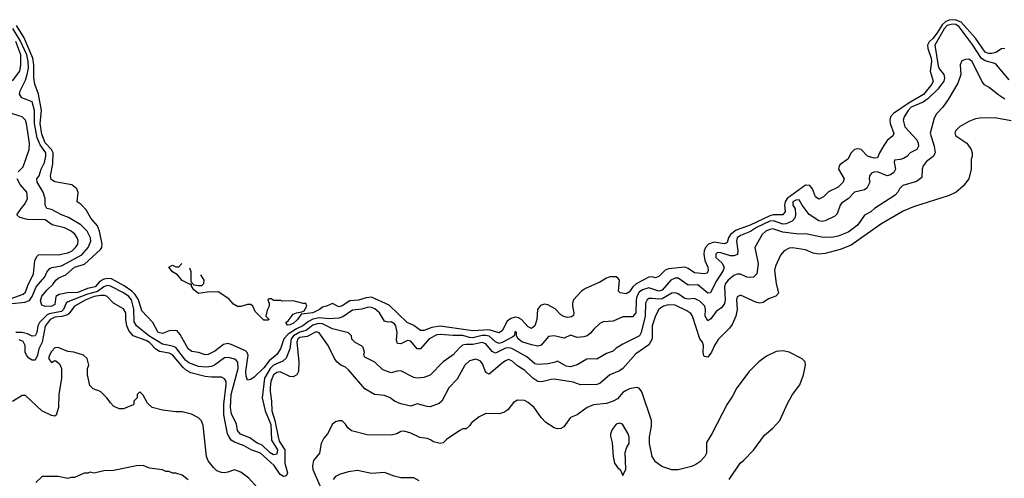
# Model space of a CAD drawing. Header units: inches. Extents: x 2348352 to 2479776, y 460422 to 613655.
# Tile 313 of 590: x 2392474 to 2398507, y 582857 to 585666. Entities that reach past the tile are written whole.
import ezdxf

# ---------------------------------------------------------------- set-up
doc = ezdxf.new("R2010")
doc.units = ezdxf.units.IN
doc.header["$MEASUREMENT"] = 0
doc.layers.add('C3598', color=7, linetype='Continuous')

msp = doc.modelspace()

# ---------------------------------------------------------------- linework, layer by layer
at = {"layer": 'C3598', "color": 4}
for points, elevation in [([(2398510, 585489.4), (2398490, 585487), (2398454.5, 585465.5), (2398430, 585458.7), (2398410, 585458.7), (2398390, 585466.2), (2398330, 585552.1), (2398242.4, 585650), (2398205.5, 585665.5), (2398170, 585662.8), (2398150, 585654.1), (2398126.9, 585633.1), (2398095.9, 585584.1), (2398070, 585550.7), (2398047.5, 585530), (2398036.8, 585510), (2398038.5, 585490), (2398059, 585430), (2398061, 585410), (2398054, 585350), (2398071.7, 585290), (2398063.1, 585270), (2398012.5, 585207.5), (2397923.6, 585156.4), (2397828.2, 585090), (2397810.4, 585070), (2397806, 585050), (2397808.9, 585030), (2397830.5, 584969.5), (2397825.2, 584954.8), (2397790, 584925.2), (2397770, 584896), (2397742, 584850), (2397730, 584819.3), (2397710, 584817.6), (2397670, 584829.6), (2397630, 584869.5), (2397610, 584874.7), (2397590, 584869.6), (2397568.9, 584850), (2397547.7, 584812.3), (2397501.8, 584778.2), (2397494.9, 584770), (2397492.4, 584750), (2397525.5, 584690), (2397519.1, 584670), (2397490, 584639.5), (2397430, 584612), (2397400.4, 584579.6), (2397370, 584566.6), (2397350, 584581.2), (2397331.6, 584630), (2397316, 584650), (2397290, 584653), (2397177.8, 584570), (2397165, 584550), (2397161.2, 584530), (2397164.4, 584490), (2397150.7, 584470), (2397091, 584471), (2397070, 584464.6), (2396950, 584407.1), (2396864, 584376), (2396828.7, 584350), (2396817.4, 584330), (2396810, 584301.2), (2396803.8, 584296.2), (2396790, 584291.8), (2396730, 584302.7), (2396694.9, 584290), (2396677, 584270), (2396668.7, 584250), (2396667, 584230), (2396673.4, 584190), (2396690.5, 584149.5), (2396693, 584130), (2396686, 584114), (2396670, 584109.3), (2396610, 584116), (2396570, 584142), (2396550, 584149.6), (2396450, 584139.7), (2396429.1, 584130.9), (2396390, 584092), (2396370, 584085.1), (2396350, 584089.6), (2396330, 584088), (2396252, 584048), (2396230.3, 584030), (2396210, 583999.3), (2396190, 583986.6), (2396152.9, 583992.9), (2396142.7, 584002.7), (2396149.5, 584069.5), (2396141.2, 584081.2), (2396129.6, 584089.6), (2396090, 584089.6), (2396070, 584082.4), (2396030, 584057.4), (2395940.2, 584019.8), (2395916.5, 584003.5), (2395868.5, 583950), (2395862, 583930), (2395862, 583910), (2395870.6, 583869.4), (2395867.1, 583852.9), (2395855.2, 583844.8), (2395830, 583842), (2395807.7, 583847.7), (2395790, 583858), (2395754.5, 583894.5), (2395710, 583918.7), (2395690, 583923), (2395664.8, 583915.2), (2395646.7, 583890), (2395643.7, 583830), (2395630.3, 583789.7), (2395610, 583775.1), (2395590, 583784.5), (2395549.8, 583829.8), (2395530, 583840.5), (2395510, 583842.6), (2395483.9, 583836.1), (2395461.8, 583818.2), (2395430, 583759.3), (2395410, 583747.3), (2395350, 583766.4), (2395250, 583760.5), (2395050, 583788.4), (2394999, 583781), (2394950, 583762), (2394930, 583760.9), (2394890, 583792.7), (2394849.2, 583810), (2394738, 583918), (2394630, 583965.1), (2394597.1, 583962.9), (2394550, 583947.6), (2394496.7, 583943.3), (2394450, 583912.7), (2394430, 583907), (2394390, 583928), (2394354, 583910), (2394330, 583905.2), (2394311, 583890), (2394270.8, 583870), (2394198, 583862), (2394176.3, 583830), (2394150, 583805.6), (2394130, 583796), (2394115.3, 583795.3), (2394104, 583810), (2394118.7, 583821.3), (2394150, 583861), (2394169.4, 583870.6), (2394204, 583876), (2394217.2, 583882.8), (2394234, 583910), (2394228, 583928), (2394212, 583928), (2394150, 583944), (2394082, 583942), (2394074, 583946), (2394030, 583946), (2394016.4, 583956.4), (2394003.6, 583956.4), (2393994, 583950), (2394002, 583930), (2394002, 583910), (2393990, 583886), (2393982, 583850), (2394002, 583830), (2393995.3, 583824.7), (2393970, 583825.2), (2393918, 583878), (2393902, 583910), (2393890, 583922), (2393870, 583922), (2393830, 583909), (2393809.3, 583909.3), (2393783.7, 583923.7), (2393756, 583956), (2393690, 583999.3), (2393622.8, 583997.2), (2393570, 583988.7), (2393542, 584010), (2393526, 584034), (2393526, 584046), (2393514, 584046), (2393470, 584068.7), (2393442, 584102), (2393410, 584122), (2393388.7, 584150), (2393410, 584162), (2393430, 584152), (2393450, 584152), (2393468, 584171.8)], 84), ([(2392410, 583925.4), (2392505.2, 583934.8), (2392533.4, 583946.6), (2392550.6, 583969.4), (2392575.1, 584030), (2392627.6, 584090), (2392641, 584119), (2392658.6, 584141.4), (2392671.9, 584148.1), (2392730, 584157.6), (2392854.8, 584225.2), (2392894.7, 584270), (2392909.6, 584310), (2392907.6, 584330), (2392887.3, 584370), (2392849.7, 584409.7), (2392774.3, 584454.3), (2392730, 584469.6), (2392670, 584503), (2392641.2, 584510), (2392629.5, 584529.5), (2392629.4, 584570), (2392618, 584610), (2392581.2, 584670), (2392579, 584690), (2392594, 584710), (2392606, 584750), (2392626.6, 584790), (2392635.1, 584830), (2392633.5, 584850), (2392599.1, 584899.1), (2392581.7, 584941.7), (2392564.6, 585030), (2392565.1, 585110), (2392550, 585162.7), (2392486.8, 585186.8), (2392474, 585210), (2392477.2, 585230), (2392510, 585294.8), (2392522.5, 585337.5), (2392527.8, 585370), (2392526.3, 585410), (2392517.4, 585450), (2392477.8, 585537.8), (2392432.5, 585612.5)], 92), ([(2398537.4, 585297.4), (2398459.3, 585390), (2398450, 585397), (2398390, 585412.8), (2398367.4, 585427.4), (2398310, 585516.2), (2398230, 585622.3), (2398210, 585635.7), (2398190, 585639.1), (2398156.5, 585630), (2398138.5, 585610), (2398081.1, 585510), (2398103, 585383), (2398110, 585362.8), (2398136.3, 585330), (2398140.5, 585310), (2398136.4, 585290), (2398100.9, 585239.1), (2398039.8, 585180.2), (2398010, 585161.1), (2397936.4, 585130), (2397917.6, 585110), (2397893.4, 585070), (2397887.3, 585050), (2397898.8, 585010), (2397970.5, 584930), (2397979.1, 584910), (2397980.7, 584890), (2397970.8, 584870), (2397930.7, 584849.3), (2397910, 584828), (2397890, 584815.3), (2397868.4, 584808.4), (2397834, 584806), (2397832, 584790), (2397841, 584750), (2397830.8, 584730), (2397810, 584716), (2397789.4, 584709.4), (2397730, 584734.5), (2397707.7, 584732.3), (2397694.4, 584725.6), (2397681, 584710), (2397678.8, 584690), (2397682.8, 584670), (2397665.5, 584634.5), (2397650, 584623.7), (2397590, 584609), (2397550, 584569), (2397510, 584541.2), (2397500.7, 584530), (2397483, 584477), (2397470, 584461.2), (2397410, 584434), (2397390, 584429), (2397370, 584433.2), (2397312.5, 584472.5), (2397269.2, 584529.2), (2397250, 584562), (2397230, 584559.3), (2397211.3, 584550), (2397211.3, 584530), (2397226.4, 584506.4), (2397228.7, 584470), (2397224.4, 584450), (2397207.8, 584432.2), (2397170, 584415.1), (2397150, 584413.3), (2397092.9, 584432.9), (2397070, 584430.7), (2396990, 584392.7), (2396952.2, 584367.8), (2396890, 584344.7), (2396870.4, 584330), (2396866.3, 584310), (2396875.5, 584250), (2396872.8, 584227.2), (2396850, 584219.5), (2396830, 584219.6), (2396770, 584238.4), (2396750, 584239.3), (2396740.7, 584230), (2396740.7, 584210), (2396776.4, 584176.4), (2396790.5, 584150), (2396785.5, 584130), (2396740.7, 584059.3), (2396707.9, 583992.1), (2396690, 583989.6), (2396630, 584041.3), (2396570, 584039.6), (2396510, 584082), (2396490, 584082.9), (2396464.9, 584070), (2396410, 584008.3), (2396390, 584003.1), (2396330, 584023), (2396290, 584011.2), (2396270, 583997.6), (2396255.6, 583970), (2396251.6, 583950), (2396250.4, 583870), (2396230, 583846.6), (2396170, 583846), (2396110, 583819), (2396050, 583814), (2396030, 583804), (2395991.3, 583770), (2395970, 583744), (2395950.5, 583729.5), (2395930, 583722.7), (2395890, 583719), (2395850, 583733.2), (2395810, 583715.3), (2395750, 583729), (2395715.3, 583724.7), (2395670, 583672.7), (2395650, 583666.6), (2395610, 583673.6), (2395551.8, 583691.8), (2395528.7, 583710), (2395518, 583730), (2395518, 583750), (2395510, 583758), (2395504.7, 583730), (2395496.8, 583723.2), (2395430, 583687.7), (2395410, 583682.7), (2395390, 583692.6), (2395350, 583726.8), (2395330, 583731.4), (2395308.8, 583731.2), (2395250, 583718), (2395230, 583718.4), (2395190, 583730.7), (2395130.8, 583730.8), (2395050, 583738.3), (2395030, 583735.4), (2394983, 583710), (2394930, 583649.2), (2394910, 583649.2), (2394870, 583697), (2394850, 583700.7), (2394810, 583681.2), (2394790, 583682), (2394783.2, 583703.2), (2394786.6, 583750), (2394778.4, 583790), (2394770, 583802.7), (2394750, 583814), (2394732.7, 583812.7), (2394710, 583819), (2394679.3, 583870), (2394650, 583894.3), (2394630, 583902.6), (2394610, 583904.4), (2394570, 583893.3), (2394513.1, 583886.9), (2394454.5, 583845.5), (2394430, 583837.4), (2394370, 583834), (2394310, 583839.8), (2394269.5, 583830.5), (2394243.3, 583816.8), (2394210.1, 583789.9), (2394170, 583772.4), (2394119.8, 583740.2), (2394092.7, 583710), (2394073.1, 583650), (2394050, 583615.6), (2394003.6, 583576.4), (2393970, 583534), (2393910, 583475.3), (2393890, 583462), (2393870, 583458), (2393862, 583482), (2393859.6, 583510), (2393874, 583610), (2393868, 583628), (2393858.3, 583638.3), (2393770, 583676.9), (2393750, 583681.3), (2393723.8, 583676.2), (2393670, 583634.5), (2393630, 583614), (2393610, 583612), (2393570, 583626.6), (2393530, 583632.7), (2393506.6, 583650), (2393457.6, 583737.6), (2393438.9, 583758.9), (2393430, 583762.7), (2393390, 583759.5), (2393350, 583744.2), (2393322.7, 583750), (2393289.6, 583810), (2393222.9, 583882.9), (2393202.7, 583950), (2393181.9, 583981.9), (2393161.8, 584001.8), (2393115, 584035), (2393037.4, 584077.4), (2393010, 584079.8), (2392985.5, 584074.5), (2392961.2, 584058.8), (2392936.4, 584030), (2392890, 584019.2), (2392830, 583994.8), (2392768.1, 583991.9), (2392717.1, 583982.9), (2392696, 583970), (2392690, 583922), (2392672, 583910), (2392629.4, 583909.4), (2392610, 583918), (2392602.7, 583942.7), (2392610, 583971.3), (2392642, 584010), (2392677.2, 584042.8), (2392695.1, 584070), (2392710, 584083), (2392757.5, 584102.5), (2392810, 584150.3), (2392870.8, 584169.2), (2392970, 584257.3), (2392977.6, 584270), (2392979.7, 584290), (2392964.2, 584370), (2392950, 584402.7), (2392909.6, 584450), (2392881.7, 584501.7), (2392850, 584534), (2392826, 584550), (2392832.9, 584607.1), (2392824, 584630), (2392794.5, 584654.5), (2392690, 584671.8), (2392666.5, 584686.5), (2392663.1, 584710), (2392676.4, 584783.6), (2392678.5, 584850), (2392669.8, 584870), (2392630, 584911.6), (2392610, 584964), (2392600.3, 585030), (2392607.6, 585110), (2392588.6, 585208.6), (2392566.3, 585270), (2392561, 585310), (2392560.7, 585390), (2392553.8, 585430), (2392499.2, 585559.3), (2392453.7, 585630)], 88), ([(2392430, 585290.4), (2392474.3, 585350), (2392481.1, 585390), (2392481, 585450), (2392450, 585533)], 96), ([(2398510, 585179.3), (2398467.2, 585207.2), (2398415.3, 585250), (2398386.6, 585266.6), (2398369.4, 585289.4), (2398310, 585409.3), (2398290, 585423.7), (2398270, 585422.7), (2398247.3, 585412.7), (2398237.3, 585390), (2398240.7, 585330), (2398223, 585277), (2398163.5, 585176.5), (2398131.3, 585130), (2398091.1, 585088.9), (2398078, 585062), (2398054, 584970), (2398077.1, 584890), (2398084, 584850), (2398072.5, 584827.5), (2398030, 584796), (2398010.8, 584770), (2398004.9, 584750), (2398002, 584698), (2397970, 584675.3), (2397884.7, 584650), (2397864.7, 584630), (2397856, 584610), (2397838, 584590), (2397711.3, 584510), (2397690, 584489), (2397650.9, 584469.1), (2397610.8, 584410), (2397586.8, 584390), (2397550, 584365.1), (2397490, 584340.7), (2397450, 584332), (2397390, 584334), (2397290, 584353.6), (2397248.2, 584351.8), (2397150, 584365.1), (2397090, 584383.6), (2397070, 584380.7), (2397046.8, 584370), (2397023.8, 584350), (2396978, 584270), (2396999.1, 584170), (2396990.6, 584109.4), (2396970.5, 584089.5), (2396950, 584086), (2396930, 584089.4), (2396890, 584106.6), (2396870, 584107.3), (2396850, 584099.6), (2396814.4, 584070), (2396799.5, 584050), (2396792, 584030), (2396796, 583950), (2396793.3, 583926.7), (2396776.7, 583903.3), (2396742, 583878), (2396710, 583832.7), (2396690, 583821.2), (2396674.5, 583850), (2396676.2, 583890), (2396672, 583910), (2396641.5, 583941.4), (2396610, 583957), (2396570, 583953.6), (2396550, 583957.6), (2396510, 583987.3), (2396490, 583993.3), (2396470, 583989.6), (2396410, 583956.8), (2396390, 583953.3), (2396350, 583958.9), (2396330, 583956.9), (2396319.1, 583950), (2396308.7, 583930), (2396307.4, 583850), (2396282.8, 583750), (2396271.3, 583730), (2396170, 583679), (2396130, 583654), (2396110, 583635.3), (2396070, 583621.2), (2396010, 583586), (2395970, 583589.2), (2395950, 583586), (2395890, 583552), (2395850, 583539.5), (2395823.6, 583543.6), (2395770, 583574), (2395750, 583565.2), (2395710, 583557.2), (2395650, 583552.7), (2395630, 583558), (2395581.1, 583601.1), (2395490, 583651.1), (2395470, 583656), (2395450, 583653.3), (2395390, 583622.7), (2395370, 583632.3), (2395330, 583680.9), (2395307.5, 583687.5), (2395250, 583676), (2395210, 583676.3), (2395188.5, 583671.5), (2395166.2, 583653.8), (2395130, 583613.2), (2395070, 583569), (2394990, 583488.7), (2394950, 583473.2), (2394910, 583469.4), (2394890, 583474), (2394810, 583514), (2394787.1, 583512.9), (2394750, 583502), (2394700.2, 583520.2), (2394650, 583568.7), (2394590, 583598), (2394582, 583610), (2394588, 583630), (2394578, 583658), (2394568.9, 583668.9), (2394530, 583688.7), (2394509.3, 583709.3), (2394508, 583730), (2394490, 583748), (2394390, 583771.8), (2394330, 583802.4), (2394305.2, 583805.2), (2394270, 583794.8), (2394230, 583761.8), (2394190, 583752), (2394152.1, 583730), (2394137.8, 583710), (2394130.2, 583650), (2394107.5, 583592.5), (2394086.1, 583573.9), (2394029, 583550), (2394009.2, 583530), (2393975.2, 583470), (2393959.6, 583350), (2393978.5, 583270), (2394013.5, 583186.5), (2394018, 583090), (2394053.4, 583030), (2394050, 583004), (2394030, 583000.9), (2394010, 583012.7), (2393960.2, 583060.2), (2393930, 583072.3), (2393884.9, 583104.9), (2393827.2, 583127.2), (2393809.7, 583149.7), (2393803, 583190), (2393772.8, 583250), (2393765.3, 583290), (2393769.8, 583370), (2393813.3, 583530), (2393810, 583568.7), (2393800.1, 583580.1), (2393790, 583587), (2393755.6, 583595.6), (2393730, 583593.6), (2393667.3, 583550), (2393650, 583542), (2393617.2, 583537.2), (2393570, 583542), (2393510, 583563.5), (2393490, 583579.7), (2393430, 583656.9), (2393410, 583666.2), (2393350, 583677.4), (2393265.1, 583730), (2393190, 583789.6), (2393175.2, 583815.2), (2393173.1, 583893.1), (2393158.7, 583950), (2393142.6, 583970), (2393110, 583993.1), (2393030, 584034.2), (2393010, 584036.8), (2392990.7, 584030), (2392950, 584000.6), (2392890, 583984.9), (2392770, 583937.7), (2392758.4, 583930), (2392743.6, 583890), (2392730, 583879.3), (2392655.5, 583864.5), (2392642, 583858), (2392596.1, 583810), (2392586.3, 583790), (2392578.7, 583750), (2392570, 583729.3), (2392550, 583726.6), (2392522.3, 583742.3), (2392490, 583749.8), (2392450, 583749.8)], 92), ([(2392465.4, 584734.6), (2392495.6, 584764.4), (2392531.8, 584870), (2392534, 584910), (2392516.9, 585030), (2392509.6, 585049.6), (2392489.6, 585069.6), (2392410, 585094.5)], 96), ([(2398550, 585046), (2398450, 585063.7), (2398356.9, 585063.1), (2398330, 585058), (2398290, 585042), (2398232, 585010), (2398210, 584986), (2398204.7, 584970), (2398210, 584954), (2398278, 584910), (2398304.7, 584870), (2398311.3, 584850), (2398311.3, 584830), (2398304.7, 584810), (2398304.7, 584750), (2398291, 584690), (2398254.4, 584645.6), (2398212, 584610), (2398170, 584589.2), (2397950, 584519.5), (2397887.5, 584492.5), (2397750, 584414), (2397570, 584285.2), (2397502, 584258), (2397410, 584232.7), (2397370, 584229.2), (2397336.5, 584236.5), (2397290, 584256), (2397210, 584269), (2397190, 584265.2), (2397158, 584250), (2397135.9, 584224.1), (2397104.4, 584155.6), (2397099.3, 584130), (2397110.5, 584050.5), (2397124.7, 583990), (2397107.3, 583972.7), (2397063.4, 583956.6), (2397030, 583934), (2397010, 583929), (2396990, 583932.7), (2396890, 583979), (2396870.9, 583969.1), (2396865.5, 583950), (2396870.6, 583890), (2396862, 583850), (2396840.5, 583799.5), (2396823.4, 583776.6), (2396753.4, 583706.6), (2396730.8, 583670), (2396714, 583630), (2396690, 583599), (2396670, 583602), (2396667, 583607), (2396662.7, 583630), (2396665.2, 583670), (2396657.2, 583690), (2396641.2, 583710), (2396597, 583850), (2396586.3, 583866.3), (2396562.6, 583882.6), (2396490, 583916.9), (2396450, 583918.3), (2396418.8, 583910), (2396400.5, 583899.5), (2396390.3, 583889.7), (2396369.1, 583850.9), (2396349.1, 583790), (2396350.2, 583710), (2396330, 583675.1), (2396250, 583618.4), (2396170, 583529.6), (2396150, 583515.1), (2396090.2, 583489.8), (2396030, 583438), (2396010, 583432), (2395910, 583429.7), (2395865.7, 583445.7), (2395750, 583463), (2395730, 583462.4), (2395673, 583447), (2395650, 583449.7), (2395617.6, 583470), (2395570, 583516.9), (2395524.6, 583544.6), (2395490, 583577), (2395470, 583584.5), (2395450, 583577), (2395430, 583562.4), (2395350, 583495.1), (2395330, 583505.2), (2395310, 583557.2), (2395295.8, 583575.8), (2395270, 583586.6), (2395230, 583576), (2395202, 583550), (2395155.5, 583464.5), (2395102.8, 583410), (2395061, 583330), (2395045.2, 583314.8), (2394990, 583295.1), (2394970, 583296), (2394910, 583313.2), (2394870, 583299), (2394810, 583312.7), (2394770, 583329.4), (2394744, 583350), (2394710, 583362.9), (2394649, 583370), (2394590, 583403.7), (2394490, 583520.9), (2394470, 583537), (2394441.2, 583550), (2394418, 583570), (2394402.7, 583590), (2394363.7, 583670), (2394310, 583746.6), (2394290, 583753), (2394235.3, 583724.7), (2394190, 583719.2), (2394178, 583710), (2394171.5, 583690), (2394185.3, 583570), (2394182.4, 583510), (2394172.7, 583490), (2394150, 583477.6), (2394130, 583479.7), (2394070, 583508), (2394050, 583505.6), (2394030.2, 583489.8), (2394020.3, 583470), (2394012.7, 583450), (2394008.2, 583411.8), (2394008, 583388), (2394018, 583330), (2394019.7, 583270), (2394038.4, 583210), (2394057, 583110), (2394064.8, 583084.8), (2394098.6, 583030), (2394099.7, 582950), (2394114.6, 582890), (2394110, 582874), (2394102, 582870), (2394090, 582867.3), (2394070, 582880.5), (2394034.1, 582934.1), (2393950, 583009.8), (2393892.7, 583030), (2393850, 583055.8), (2393790, 583077.4), (2393770.8, 583090.8), (2393756.9, 583110), (2393748.5, 583130), (2393725.2, 583245.2), (2393724.8, 583310), (2393739.7, 583430), (2393738.4, 583450), (2393730, 583465.2), (2393710, 583476), (2393650, 583475.1), (2393610, 583480.4), (2393523.6, 583503.6), (2393497.3, 583517.3), (2393475.2, 583535.2), (2393410, 583613), (2393390, 583623), (2393330, 583633.7), (2393307.9, 583647.9), (2393270, 583688.2), (2393250, 583700.9), (2393168.6, 583728.6), (2393142, 583762), (2393131.1, 583790), (2393123.6, 583830), (2393123.7, 583870), (2393110, 583894), (2393050, 583929.2), (2393009.7, 583969.7), (2392996.4, 583976.4), (2392970, 583977.1), (2392930.7, 583970), (2392880.4, 583950), (2392810.4, 583910), (2392775.6, 583864.4), (2392763.9, 583856.1), (2392733.3, 583846.7), (2392690, 583843.2), (2392661.7, 583830), (2392630, 583789.4), (2392611.9, 583690), (2392591.7, 583650), (2392582.7, 583610), (2392570, 583579.5), (2392550, 583579.6), (2392530, 583592), (2392515.6, 583610), (2392507.8, 583630), (2392507.8, 583670), (2392495.5, 583695.5), (2392470, 583705.1)], 96), ([(2392422.9, 583957.1), (2392496, 583984), (2392510, 583996), (2392523.3, 584036.7), (2392559.6, 584110), (2392567.3, 584190), (2392582, 584218), (2392590, 584224.9), (2392610, 584228.4), (2392710, 584225.3), (2392770, 584238), (2392795.1, 584250), (2392817, 584270), (2392829.5, 584290), (2392832.9, 584312.9), (2392827.3, 584330), (2392811.9, 584351.9), (2392789.8, 584369.8), (2392749.8, 584389.8), (2392674, 584410), (2392630, 584439), (2392522.3, 584442.3), (2392474.2, 584454.2), (2392457.2, 584470), (2392482.7, 584510), (2392504.8, 584535.2), (2392522.7, 584570), (2392518, 584610), (2392476.9, 584656.9), (2392459.5, 584690)], 96), ([(2393514.1, 584144.9), (2393523.6, 584123.6), (2393522, 584062), (2393542, 584042), (2393570, 584038), (2393590, 584038), (2393602, 584050), (2393604, 584070), (2393584.8, 584103.7)], 84), ([(2393930, 582801.1), (2393878, 582858), (2393830, 582894.5), (2393790, 582909.5), (2393750, 582894), (2393730, 582889.6), (2393711.7, 582891.7), (2393682.4, 582902.4), (2393662, 582922), (2393630, 582964), (2393619.5, 582990), (2393599.3, 583179.3), (2393588.9, 583208.9), (2393570, 583228), (2393526, 583250), (2393470, 583264), (2393430, 583264), (2393350, 583273.2), (2393286, 583290), (2393256.4, 583316.4), (2393230, 583366), (2393210, 583386), (2393194, 583370), (2393194, 583350), (2393174, 583330), (2393174, 583310), (2393170, 583306), (2393110, 583282), (2393083.1, 583283.1), (2393050, 583298), (2393030, 583318), (2393010, 583348), (2392970, 583388), (2392924.7, 583404.7), (2392904.7, 583424.7), (2392889, 583490), (2392889, 583530), (2392897.2, 583550), (2392888, 583590), (2392866, 583610), (2392806, 583630), (2392770, 583634), (2392710, 583658), (2392690, 583655.3), (2392670, 583634), (2392656, 583610), (2392651.3, 583590), (2392670, 583566.8), (2392690, 583578), (2392696, 583576), (2392717.3, 583557.3), (2392731, 583530), (2392730.8, 583470), (2392714.8, 583370), (2392711, 583290), (2392696.9, 583243.1), (2392690, 583238), (2392670, 583242), (2392610, 583269.2), (2392510, 583364), (2392490, 583364), (2392430, 583328)], 104), ([(2396822, 582850), (2396888.7, 582950), (2396912.1, 582967.9), (2396971.5, 583028.5), (2397038.9, 583121.1), (2397090, 583162.8), (2397132.7, 583210), (2397180.1, 583319.9), (2397209.4, 583370), (2397255.1, 583430), (2397276, 583490), (2397288.7, 583548.7), (2397288, 583570), (2397269.1, 583589.1), (2397190, 583629), (2397150, 583637.2), (2397110, 583632.7), (2397050, 583603.7), (2397004, 583570), (2396944, 583510), (2396868.7, 583411.3), (2396841.3, 583358.7), (2396808.8, 583311.2), (2396716, 583130), (2396683.5, 583076.5), (2396682, 583010), (2396672, 582990), (2396642, 582958), (2396618, 582942), (2396590, 582929.2), (2396510, 582909), (2396470, 582909), (2396409.3, 582929.3), (2396370, 582958), (2396348.7, 582990), (2396334, 583070), (2396334, 583110), (2396344.7, 583175.3), (2396345.2, 583210), (2396286.8, 583386.8), (2396270, 583409), (2396252.7, 583412.7), (2396210, 583404.5), (2396190, 583394.5), (2396170, 583382), (2396136.5, 583343.5), (2396111.6, 583328.4), (2396070, 583315.8), (2395990, 583307), (2395951, 583290), (2395890, 583245.2), (2395850, 583228.7), (2395807.5, 583172.5), (2395790, 583161.2), (2395770, 583159.3), (2395750, 583166), (2395698.3, 583198.3), (2395669.7, 583229.7), (2395626.6, 583290), (2395590, 583320.9), (2395567.3, 583332.7), (2395524.9, 583335.1), (2395499.8, 583320.2), (2395464.9, 583275.1), (2395440.3, 583259.7), (2395410, 583251.3), (2395330, 583253.3), (2395290, 583234), (2395243.2, 583196.8), (2395230, 583177.2), (2395210, 583159), (2395190, 583159), (2395170.6, 583149.4), (2395090, 583095.3), (2395070, 583074), (2395050.7, 583069.3), (2395010, 583079.5), (2394992.1, 583092.1), (2394970, 583099.7), (2394927, 583107), (2394870, 583133.3), (2394830, 583144.5), (2394810, 583142.7), (2394784.7, 583130), (2394750, 583121.3), (2394603.7, 583123.7), (2394507.3, 583147.3), (2394485.1, 583165.1), (2394470, 583188.7), (2394450, 583208.7), (2394430, 583208.7), (2394410, 583202), (2394390, 583188), (2394361, 583130), (2394338, 583102), (2394321, 583070), (2394311.3, 583010), (2394275.3, 582964.7), (2394267.7, 582932.3), (2394270.6, 582910), (2394318.9, 582798.9)], 104), ([(2393506.3, 582846.3), (2393470, 582875.3), (2393430, 582888.7), (2393410, 582888.7), (2393390, 582898), (2393370, 582898), (2393350, 582908), (2393270, 582918), (2393230, 582935.3), (2393190, 582934), (2393050, 582904), (2392990, 582902), (2392930, 582889), (2392905.4, 582894.6), (2392891.1, 582888.9), (2392870, 582888), (2392810, 582862), (2392790, 582862), (2392770, 582855.3), (2392710, 582868.7), (2392612.7, 582867.3), (2392574, 582830)], 108), ([(2394921.2, 582841.2), (2394890, 582859), (2394810, 582859), (2394769.5, 582869.5), (2394710, 582893.2), (2394630, 582886), (2394544.7, 582904.7), (2394490, 582897.2), (2394438, 582882), (2394410, 582868.7), (2394396, 582850)], 108)]:
    msp.add_lwpolyline(points, dxfattribs=dict(at, elevation=elevation))
at = {"layer": 'C3598', "color": 4, "elevation": 108}
msp.add_lwpolyline([(2396150, 583195.3), (2396130, 583188), (2396104.5, 583155.5), (2396094.8, 583130), (2396095.3, 583115.3), (2396105.4, 583074.6), (2396110.8, 582990), (2396118.8, 582950), (2396139.8, 582919.8), (2396154, 582910), (2396170, 582874), (2396188.4, 582911.6), (2396185.2, 583014.8), (2396193.6, 583046.4), (2396208.7, 583070), (2396208.4, 583108.4), (2396202, 583130), (2396168.4, 583188.4)], close=True, dxfattribs=at)

doc.saveas('drawing.dxf')
